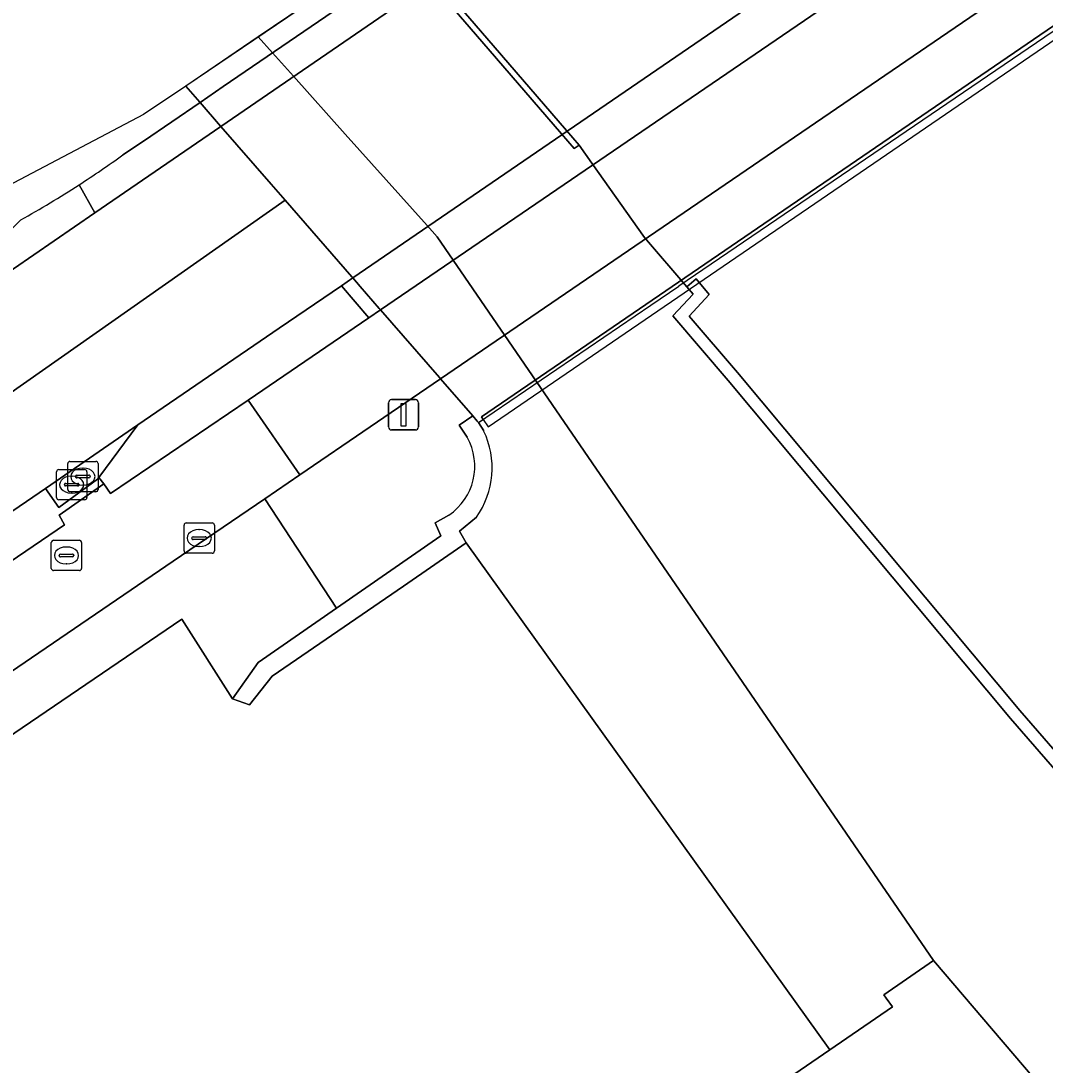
# Model space of a CAD drawing. Extents: x 157692 to 159674, y 381452 to 383291.
# Drawn here: x 157917.03 to 157950.88, y 383151.29 to 383185.78 of the extents above; entities that cross this region are included whole.
import ezdxf

# ---------------------------------------------------------------- set-up
doc = ezdxf.new("R2010")
doc.units = 0
for name, color, linetype in [('IMGEO_Berm_gesloten', 7, 'Continuous'), ('IMGEO_Berm_groen', 7, 'Continuous'), ('IMGEO_Berm_open', 7, 'Continuous'), ('IMGEO_Dek', 7, 'Continuous'), ('IMGEO_Erf', 7, 'Continuous'), ('IMGEO_Fietspad_open', 7, 'Continuous'), ('IMGEO_Groenvoorziening', 7, 'Continuous'), ('IMGEO_Hek', 7, 'Continuous'), ('IMGEO_Kademuur', 7, 'Continuous'), ('IMGEO_Kolk', 7, 'Continuous'), ('IMGEO_Lichtmast', 7, 'Continuous'), ('IMGEO_Muur', 7, 'Continuous'), ('IMGEO_OVBaan_gesloten', 7, 'Continuous'), ('IMGEO_Pand', 7, 'Continuous'), ('IMGEO_Rijbaan_regionaal_gesloten', 7, 'Continuous'), ('IMGEO_Rioolput', 7, 'Continuous'), ('IMGEO_Terreindeel_gesloten', 7, 'Continuous'), ('IMGEO_Verkeerseiland_gesloten', 7, 'Continuous'), ('IMGEO_Voetpad_open', 7, 'Continuous'), ('IMGEO_Waterloop', 7, 'Continuous')]:
    doc.layers.add(name, color=color, linetype=linetype)

msp = doc.modelspace()

# ---------------------------------------------------------------- linework, layer by layer
at = {"layer": 'IMGEO_Berm_gesloten'}
for points in [[(157954.35, 383203.346), (157953.735, 383204.043), (157953.7, 383204.082), (157941.516, 383195.753), (157938.564, 383193.735), (157923.72, 383183.608), (157922.95, 383183.083), (157923.628, 383182.304), (157923.637, 383182.293), (157936.812, 383191.327)], [(157959.717, 383197.256), (157959.671, 383197.308), (157959.189, 383197.855), (157958.789, 383198.31), (157958.766, 383198.336), (157927.995, 383177.288), (157928.241, 383177.006), (157928.875, 383176.279), (157928.915, 383176.233)]]:
    msp.add_lwpolyline(points, close=True, dxfattribs=at)
for points in [[(157923.637, 383182.293), (157923.628, 383182.304), (157922.95, 383183.083), (157921.084, 383181.81), (157920.399, 383181.349)], [(157918.951, 383180.364), (157919.475, 383179.439), (157923.637, 383182.293)], [(157919.475, 383179.439), (157918.951, 383180.364)], [(157917.03, 383179.204), (157915.403, 383177.581), (157914.314, 383176.981), (157914.76, 383176.206), (157919.475, 383179.439)]]:
    msp.add_lwpolyline(points, dxfattribs=at)
for centre, radius, start, end in [((157898.95, 383211.323), 36.858, 302.8641, 305.5868), ((157898.815, 383211.539), 37.113, 299.3933, 302.8583)]:
    msp.add_arc(centre, radius, start, end, dxfattribs=at)
at = {"layer": 'IMGEO_Berm_groen'}
msp.add_lwpolyline([(157868.148, 383134.571), (157871.623, 383137.076), (157875.4, 383139.766), (157888.982, 383149.073), (157918.475, 383169.138), (157918.298, 383169.449), (157919.766, 383170.483), (157919.61, 383170.702), (157919.566, 383170.643), (157918.281, 383169.711), (157917.849, 383170.332), (157909.919, 383164.924), (157899.144, 383157.59), (157888.236, 383150.083), (157875.124, 383141.177), (157852.16, 383125.389), (157836.706, 383115.213), (157819.06, 383104.781), (157816.537, 383103.523)], dxfattribs=at)
at = {"layer": 'IMGEO_Berm_open'}
msp.add_lwpolyline([(157928.241, 383177.006), (157927.995, 383177.288), (157927.62, 383177.032), (157928.531, 383175.97), (157928.915, 383176.233), (157928.875, 383176.279)], close=True, dxfattribs=at)
at = {"layer": 'IMGEO_Dek'}
msp.add_lwpolyline([(157953.334, 383204.497), (157938.216, 383194.271), (157922.478, 383183.625), (157922.943, 383183.091), (157922.95, 383183.083), (157923.628, 383182.304), (157923.637, 383182.293), (157925.3, 383180.384), (157927.965, 383177.323), (157927.995, 383177.288), (157928.241, 383177.006), (157928.875, 383176.279), (157928.915, 383176.233), (157930.859, 383174.001), (157930.898, 383173.956), (157931.963, 383172.733), (157932.111, 383172.563), (157932.156, 383172.511), (157932.305, 383172.613), (157932.472, 383172.373), (157963.114, 383193.316)], dxfattribs=at)
at = {"layer": 'IMGEO_Erf'}
msp.add_lwpolyline([(157952.216, 383131.462), (157947.27, 383128.056), (157946.918, 383128.57), (157947.573, 383129.027), (157946.611, 383130.381), (157945.965, 383129.934), (157944.522, 383132.032), (157949.46, 383135.444), (157947.916, 383137.497), (157947.577, 383137.948), (157921.269, 383119.927), (157913.595, 383131.131), (157943.757, 383151.791), (157931.742, 383168.536), (157929.669, 383167.113), (157925.334, 383164.138), (157924.585, 383163.184), (157924.027, 383163.392), (157922.349, 383166.022), (157899.959, 383150.789), (157894.981, 383147.345), (157895.066, 383147.254), (157880.392, 383137.203)], dxfattribs=at)
at = {"layer": 'IMGEO_Fietspad_open'}
for points in [[(157961.719, 383194.985), (157961.681, 383195.028), (157959.717, 383197.256), (157928.915, 383176.233), (157930.859, 383174.001), (157930.898, 383173.956), (157947.656, 383185.39)], [(157928.915, 383176.233), (157928.531, 383175.97), (157924.545, 383173.25), (157926.246, 383170.782), (157930.898, 383173.956), (157930.859, 383174.001)]]:
    msp.add_lwpolyline(points, close=True, dxfattribs=at)
msp.add_lwpolyline([(157879.23, 383138.78), (157890.766, 383146.6), (157922.064, 383167.929), (157925.087, 383169.992), (157926.246, 383170.782), (157924.545, 383173.25), (157919.995, 383170.164), (157919.766, 383170.483), (157918.298, 383169.449), (157918.475, 383169.138), (157888.982, 383149.073), (157875.4, 383139.766), (157871.623, 383137.076), (157868.148, 383134.571)], dxfattribs=at)
at = {"layer": 'IMGEO_Groenvoorziening'}
for points in [[(157953.46, 383158.454), (157949.734, 383162.738), (157940.401, 383173.902), (157938.576, 383176.039), (157939.242, 383176.752), (157939.035, 383176.999), (157937.638, 383178.625), (157935.899, 383181.075), (157935.475, 383181.673), (157935.311, 383181.568), (157934.899, 383182.046), (157932.266, 383185.099), (157930.577, 383187.057), (157929.912, 383187.828), (157929.462, 383188.35), (157924.873, 383185.246), (157925.345, 383184.719), (157926.034, 383183.95), (157927.746, 383182.04), (157930.453, 383179.018), (157930.785, 383178.648), (157947.191, 383154.744), (157956.713, 383143.577)], [(157924.873, 383185.246), (157922.478, 383183.625), (157922.943, 383183.091), (157922.95, 383183.083), (157923.628, 383182.304), (157923.637, 383182.293), (157925.3, 383180.384), (157925.761, 383179.854), (157927.965, 383177.323), (157927.995, 383177.288), (157928.241, 383177.006), (157928.875, 383176.279), (157928.915, 383176.233), (157930.859, 383174.001), (157930.898, 383173.956), (157931.963, 383172.733), (157932.111, 383172.563), (157932.156, 383172.511), (157932.323, 383172.239)], [(157932.081, 383169.383), (157931.526, 383168.928), (157931.742, 383168.536), (157943.757, 383151.791), (157945.831, 383153.212), (157945.625, 383153.502), (157945.546, 383153.613), (157947.191, 383154.744), (157930.785, 383178.648), (157930.453, 383179.018), (157927.746, 383182.04), (157926.034, 383183.95), (157925.345, 383184.719), (157924.873, 383185.246)]]:
    msp.add_lwpolyline(points, dxfattribs=at)
msp.add_arc((157929.783, 383171.016), 2.819, 324.606, 25.7074, dxfattribs=at)
at = {"layer": 'IMGEO_Hek'}
for points in [[(157956.237, 383188.911), (157938.777, 383177.02)], [(157937.848, 383176.387), (157938.777, 383177.02)], [(157932.156, 383172.511), (157937.848, 383176.387)]]:
    msp.add_lwpolyline(points, dxfattribs=at)
at = {"layer": 'IMGEO_Kademuur'}
for points in [[(157929.625, 383188.459), (157929.462, 383188.35), (157929.912, 383187.828), (157930.577, 383187.057), (157932.266, 383185.099), (157934.899, 383182.046), (157935.311, 383181.568), (157935.475, 383181.673), (157935.06, 383182.155), (157932.428, 383185.208), (157930.739, 383187.167), (157930.074, 383187.938)], [(157979.9, 383128.324), (157970.488, 383139.302), (157966.663, 383143.742), (157953.763, 383158.716), (157950.038, 383162.998), (157940.706, 383174.16), (157939.113, 383176.027), (157939.775, 383176.737), (157939.342, 383177.256), (157939.035, 383176.999), (157939.242, 383176.752), (157938.576, 383176.039), (157940.401, 383173.902), (157949.734, 383162.738), (157953.46, 383158.454), (157966.305, 383143.515), (157970.17, 383139.029), (157979.583, 383128.048), (157989.996, 383116.31), (157990.31, 383116.589)]]:
    msp.add_lwpolyline(points, close=True, dxfattribs=at)
at = {"layer": 'IMGEO_Kolk'}
for p, q in [((157918.653, 383171.228), (157919.505, 383171.228)), ((157918.21, 383170.034), (157918.21, 383170.886)), ((157918.285, 383170.96), (157919.137, 383170.96)), ((157918.578, 383170.302), (157918.578, 383171.154)), ((157919.066, 383171.008), (157919.091, 383171.008)), ((157919.211, 383170.886), (157919.211, 383170.034)), ((157919.579, 383171.154), (157919.579, 383170.302)), ((157918.698, 383170.74), (157918.723, 383170.74)), ((157918.837, 383170.722), (157918.837, 383170.734)), ((157919.275, 383170.685), (157918.877, 383170.685)), ((157918.88, 383170.771), (157919.278, 383170.771)), ((157919.321, 383170.734), (157919.321, 383170.722)), ((157918.469, 383170.454), (157918.469, 383170.466)), ((157918.907, 383170.417), (157918.509, 383170.417)), ((157918.512, 383170.503), (157918.91, 383170.503)), ((157919.505, 383170.228), (157918.653, 383170.228)), ((157918.721, 383170.18), (157918.696, 383170.18)), ((157918.953, 383170.466), (157918.953, 383170.454)), ((157919.089, 383170.448), (157919.064, 383170.448)), ((157919.137, 383169.96), (157918.285, 383169.96)), ((157922.497, 383169.196), (157923.349, 383169.196)), ((157922.422, 383168.27), (157922.422, 383169.122)), ((157922.91, 383168.976), (157922.935, 383168.976)), ((157923.423, 383169.122), (157923.423, 383168.27)), ((157922.681, 383168.69), (157922.681, 383168.702)), ((157923.119, 383168.653), (157922.721, 383168.653)), ((157922.724, 383168.739), (157923.122, 383168.739)), ((157923.165, 383168.702), (157923.165, 383168.69)), ((157923.349, 383168.196), (157922.497, 383168.196)), ((157922.933, 383168.416), (157922.908, 383168.416))]:
    msp.add_line(p, q, dxfattribs=at)
for points in [[(157918.653, 383171.228), (157919.505, 383171.228)], [(157918.21, 383170.034), (157918.21, 383170.886)], [(157918.285, 383170.96), (157919.137, 383170.96)], [(157918.578, 383170.302), (157918.578, 383171.154)], [(157919.211, 383170.886), (157919.211, 383170.034)], [(157919.579, 383171.154), (157919.579, 383170.302)], [(157919.505, 383170.228), (157918.653, 383170.228)], [(157919.137, 383169.96), (157918.285, 383169.96)], [(157922.497, 383169.196), (157923.349, 383169.196)], [(157922.422, 383168.27), (157922.422, 383169.122)], [(157923.423, 383169.122), (157923.423, 383168.27)], [(157923.349, 383168.196), (157922.497, 383168.196)]]:
    msp.add_lwpolyline(points, dxfattribs=at)
for centre, radius, start, end in [((157918.655, 383171.152), 0.0765, 91.552, 178.448), ((157918.655, 383171.152), 0.0765, 91.552, 178.448), ((157919.503, 383171.152), 0.0765, 1.552, 88.448), ((157919.503, 383171.152), 0.0765, 1.552, 88.448), ((157918.287, 383170.884), 0.0765, 91.552, 178.448), ((157918.287, 383170.884), 0.0765, 91.552, 178.448), ((157919.135, 383170.884), 0.0765, 1.552, 88.448), ((157919.135, 383170.884), 0.0765, 1.552, 88.448), ((157918.877, 383170.731), 0.0403, 85.8775, 175.7526), ((157918.874, 383170.721), 0.0366, 178.938, 274.7102), ((157919.278, 383170.728), 0.043, 264.8664, 352.4533), ((157919.282, 383170.733), 0.0386, 1.7309, 96.639), ((157918.509, 383170.463), 0.0403, 85.8775, 175.7526), ((157918.506, 383170.453), 0.0366, 178.938, 274.7102), ((157918.655, 383170.304), 0.0765, 181.552, 268.448), ((157918.655, 383170.304), 0.0765, 181.552, 268.448), ((157918.91, 383170.46), 0.043, 264.8664, 352.4533), ((157918.914, 383170.465), 0.0386, 1.7309, 96.639), ((157919.503, 383170.304), 0.0765, 271.552, 358.448), ((157919.503, 383170.304), 0.0765, 271.552, 358.448), ((157918.287, 383170.036), 0.0765, 181.552, 268.448), ((157918.287, 383170.036), 0.0765, 181.552, 268.448), ((157919.135, 383170.036), 0.0765, 271.552, 358.448), ((157919.135, 383170.036), 0.0765, 271.552, 358.448), ((157922.499, 383169.12), 0.0765, 91.552, 178.448), ((157922.499, 383169.12), 0.0765, 91.552, 178.448), ((157923.347, 383169.12), 0.0765, 1.552, 88.448), ((157923.347, 383169.12), 0.0765, 1.552, 88.448), ((157922.721, 383168.699), 0.0403, 85.8775, 175.7526), ((157922.718, 383168.689), 0.0366, 178.938, 274.7102), ((157923.122, 383168.696), 0.043, 264.8664, 352.4533), ((157923.126, 383168.701), 0.0386, 1.7309, 96.639), ((157922.499, 383168.272), 0.0765, 181.552, 268.448), ((157922.499, 383168.272), 0.0765, 181.552, 268.448), ((157923.347, 383168.272), 0.0765, 271.552, 358.448), ((157923.347, 383168.272), 0.0765, 271.552, 358.448)]:
    msp.add_arc(centre, radius, start, end, dxfattribs=at)
for centre, major_axis, ratio, start_param, end_param in [((157919.065, 383170.728), (-0.387, 0.002), 0.722429, 4.712389, 7.853982), ((157919.09, 383170.728), (-0.39, 0.002), 0.717154, 1.570796, 4.712389), ((157918.697, 383170.46), (-0.387, 0.002), 0.722429, 4.712389, 7.853982), ((157918.722, 383170.46), (-0.39, 0.002), 0.717154, 1.570796, 4.712389), ((157922.909, 383168.696), (-0.387, 0.002), 0.722429, 4.712389, 7.853982), ((157922.934, 383168.696), (-0.39, 0.002), 0.717154, 1.570796, 4.712389)]:
    msp.add_ellipse(centre, major_axis=major_axis, ratio=ratio, start_param=start_param, end_param=end_param, dxfattribs=at)
at = {"layer": 'IMGEO_Lichtmast'}
for p, q in [((157929.277, 383173.268), (157930.067, 383173.268)), ((157930.067, 383173.268), (157929.277, 383173.268)), ((157929.177, 383172.368), (157929.177, 383173.168)), ((157929.177, 383173.168), (157929.177, 383172.368)), ((157930.167, 383173.168), (157930.167, 383172.368)), ((157930.167, 383172.368), (157930.167, 383173.168)), ((157930.067, 383172.268), (157929.277, 383172.268)), ((157929.277, 383172.268), (157930.067, 383172.268))]:
    msp.add_line(p, q, dxfattribs=at)
msp.add_lwpolyline([(157929.597, 383173.143), (157929.747, 383173.143), (157929.747, 383172.393), (157929.597, 383172.393), (157929.597, 383173.143)], dxfattribs=at)
for centre, start, end in [((157929.277, 383173.168), 90, 180), ((157929.277, 383173.168), 90, 180), ((157930.067, 383173.168), 0, 90), ((157930.067, 383173.168), 360, 90), ((157929.277, 383172.368), 180, 270), ((157929.277, 383172.368), 180, 270), ((157930.067, 383172.368), 270, 0), ((157930.067, 383172.368), 270, 0)]:
    msp.add_arc(centre, 0.1, start, end, dxfattribs=at)
at = {"layer": 'IMGEO_Muur'}
for points in [[(157932.323, 383172.239), (157932.156, 383172.511), (157932.111, 383172.563), (157931.963, 383172.733), (157931.515, 383172.428), (157931.78, 383172.025)], [(157931.172, 383169.452), (157930.719, 383169.197), (157930.905, 383168.765), (157927.459, 383166.378), (157924.869, 383164.583), (157924.027, 383163.392), (157924.585, 383163.184), (157925.334, 383164.138), (157929.669, 383167.113)], [(157929.669, 383167.113), (157931.742, 383168.536), (157931.526, 383168.928), (157932.081, 383169.383)]]:
    msp.add_lwpolyline(points, dxfattribs=at)
for centre, radius, start, end in [((157929.783, 383171.016), 2.819, 324.606, 25.7074), ((157930.078, 383171.069), 1.952, 304.0749, 29.3348)]:
    msp.add_arc(centre, radius, start, end, dxfattribs=at)
at = {"layer": 'IMGEO_OVBaan_gesloten'}
msp.add_lwpolyline([(157922.478, 383183.625), (157922.943, 383183.091), (157922.95, 383183.083), (157923.72, 383183.608), (157938.564, 383193.735), (157941.516, 383195.753), (157953.7, 383204.082), (157953.334, 383204.497), (157938.216, 383194.271)], close=True, dxfattribs=at)
msp.add_lwpolyline([(157920.399, 383181.349), (157921.084, 383181.81), (157922.95, 383183.083), (157922.943, 383183.091), (157922.478, 383183.625), (157921.085, 383182.683), (157886.262, 383164.355), (157837.838, 383131.51), (157801.183, 383109.138)], dxfattribs=at)
for centre, radius, start, end in [((157898.95, 383211.323), 36.858, 302.8641, 305.5868), ((157898.815, 383211.539), 37.113, 299.3933, 302.8583)]:
    msp.add_arc(centre, radius, start, end, dxfattribs=at)
at = {"layer": 'IMGEO_Pand'}
msp.add_lwpolyline([(157956.713, 383143.577), (157947.191, 383154.744), (157945.546, 383153.613), (157945.625, 383153.502), (157945.831, 383153.212), (157943.757, 383151.791), (157913.595, 383131.131), (157921.269, 383119.927), (157947.577, 383137.948), (157947.916, 383137.497), (157949.46, 383135.444), (157944.522, 383132.032), (157945.965, 383129.934), (157946.611, 383130.381), (157947.573, 383129.027), (157946.918, 383128.57), (157947.27, 383128.056), (157952.216, 383131.462)], dxfattribs=at)
at = {"layer": 'IMGEO_Rijbaan_regionaal_gesloten'}
msp.add_lwpolyline([(157958.766, 383198.336), (157956.172, 383201.278), (157954.367, 383203.326), (157954.35, 383203.346), (157936.812, 383191.327), (157923.637, 383182.293), (157925.3, 383180.384), (157927.965, 383177.323), (157927.995, 383177.288)], close=True, dxfattribs=at)
for points in [[(157925.761, 383179.854), (157925.3, 383180.384), (157923.637, 383182.293), (157919.475, 383179.439), (157914.76, 383176.206), (157914.59, 383176.09), (157900.606, 383166.449), (157900.57, 383166.424), (157892.374, 383160.804), (157892.321, 383160.768), (157877.475, 383150.647), (157853.501, 383134.209), (157839.942, 383125.05), (157839.386, 383124.675)], [(157811.757, 383108.25), (157804.354, 383104.369), (157807.063, 383101.955), (157825.546, 383112.284), (157834.635, 383117.867), (157846.237, 383125.439), (157866.943, 383139.561), (157876.58, 383146.133), (157890.957, 383155.939), (157904.65, 383165.278), (157916.603, 383173.43), (157925.761, 383179.854)], [(157852.16, 383125.389), (157875.124, 383141.177), (157888.236, 383150.083), (157899.144, 383157.59), (157909.919, 383164.924), (157917.849, 383170.332), (157920.898, 383172.432), (157925.565, 383175.626), (157927.62, 383177.032), (157927.995, 383177.288), (157927.965, 383177.323), (157925.761, 383179.854), (157916.603, 383173.43), (157904.65, 383165.278), (157890.957, 383155.939), (157876.58, 383146.133), (157866.943, 383139.561), (157846.237, 383125.439), (157834.635, 383117.867), (157825.546, 383112.284), (157807.063, 383101.955), (157810.854, 383098.576), (157811.918, 383099.75)]]:
    msp.add_lwpolyline(points, dxfattribs=at)
at = {"layer": 'IMGEO_Rioolput'}
for p, q in [((157918.036, 383167.696), (157918.036, 383168.548)), ((157918.111, 383168.622), (157918.963, 383168.622)), ((157919.037, 383168.548), (157919.037, 383167.696)), ((157918.295, 383168.116), (157918.295, 383168.128)), ((157918.338, 383168.165), (157918.736, 383168.165)), ((157918.524, 383168.402), (157918.549, 383168.402)), ((157918.779, 383168.128), (157918.779, 383168.116)), ((157918.733, 383168.079), (157918.335, 383168.079)), ((157918.547, 383167.842), (157918.522, 383167.842)), ((157918.963, 383167.622), (157918.111, 383167.622))]:
    msp.add_line(p, q, dxfattribs=at)
for points in [[(157918.036, 383167.696), (157918.036, 383168.548)], [(157918.111, 383168.622), (157918.963, 383168.622)], [(157919.037, 383168.548), (157919.037, 383167.696)], [(157918.963, 383167.622), (157918.111, 383167.622)]]:
    msp.add_lwpolyline(points, dxfattribs=at)
for centre, radius, start, end in [((157918.113, 383168.546), 0.0765, 91.552, 178.448), ((157918.113, 383168.546), 0.0765, 91.552, 178.448), ((157918.961, 383168.546), 0.0765, 1.552, 88.448), ((157918.961, 383168.546), 0.0765, 1.552, 88.448), ((157918.335, 383168.125), 0.0403, 85.8775, 175.7526), ((157918.332, 383168.115), 0.0366, 178.938, 274.7102), ((157918.736, 383168.122), 0.043, 264.8664, 352.4533), ((157918.74, 383168.127), 0.0386, 1.7309, 96.639), ((157918.113, 383167.698), 0.0765, 181.552, 268.448), ((157918.113, 383167.698), 0.0765, 181.552, 268.448), ((157918.961, 383167.698), 0.0765, 271.552, 358.448), ((157918.961, 383167.698), 0.0765, 271.552, 358.448)]:
    msp.add_arc(centre, radius, start, end, dxfattribs=at)
for centre, major_axis, ratio, start_param, end_param in [((157918.523, 383168.122), (-0.387, 0.002), 0.722429, 4.712389, 7.853982), ((157918.548, 383168.122), (-0.39, 0.002), 0.717154, 1.570796, 4.712389)]:
    msp.add_ellipse(centre, major_axis=major_axis, ratio=ratio, start_param=start_param, end_param=end_param, dxfattribs=at)
at = {"layer": 'IMGEO_Terreindeel_gesloten'}
msp.add_lwpolyline([(157963.114, 383193.316), (157962.981, 383193.504), (157962.888, 383193.636), (157932.247, 383172.696), (157932.305, 383172.613), (157932.472, 383172.373)], close=True, dxfattribs=at)
at = {"layer": 'IMGEO_Verkeerseiland_gesloten'}
msp.add_lwpolyline([(157928.531, 383175.97), (157927.62, 383177.032), (157925.565, 383175.626), (157920.898, 383172.432), (157919.61, 383170.702), (157919.766, 383170.483), (157919.995, 383170.164), (157924.545, 383173.25)], close=True, dxfattribs=at)
at = {"layer": 'IMGEO_Voetpad_open'}
for points in [[(157962.981, 383193.504), (157962.989, 383193.51), (157962.807, 383193.751), (157961.719, 383194.985), (157947.656, 383185.39), (157930.898, 383173.956), (157931.963, 383172.733), (157932.111, 383172.563), (157932.156, 383172.511), (157932.305, 383172.613), (157932.247, 383172.696), (157962.888, 383193.636)], [(157920.898, 383172.432), (157917.849, 383170.332), (157918.281, 383169.711), (157919.566, 383170.643), (157919.61, 383170.702)]]:
    msp.add_lwpolyline(points, close=True, dxfattribs=at)
for points in [[(157931.78, 383172.025), (157931.515, 383172.428), (157931.963, 383172.733), (157930.898, 383173.956), (157926.246, 383170.782), (157925.087, 383169.992), (157927.459, 383166.378), (157930.905, 383168.765), (157930.719, 383169.197), (157931.172, 383169.452)], [(157899.959, 383150.789), (157922.349, 383166.022), (157924.027, 383163.392), (157924.869, 383164.583), (157927.459, 383166.378), (157925.087, 383169.992), (157922.064, 383167.929), (157890.766, 383146.6), (157879.23, 383138.78)]]:
    msp.add_lwpolyline(points, dxfattribs=at)
msp.add_arc((157930.078, 383171.069), 1.952, 304.0749, 29.3348, dxfattribs=at)
at = {"layer": 'IMGEO_Waterloop'}
msp.add_lwpolyline([(157946.4, 383199.807), (157938.216, 383194.271), (157929.625, 383188.459), (157930.074, 383187.938), (157930.739, 383187.167), (157932.428, 383185.208), (157935.06, 383182.155), (157935.475, 383181.673), (157935.899, 383181.075), (157937.638, 383178.625), (157939.035, 383176.999), (157939.342, 383177.256), (157939.775, 383176.737), (157939.113, 383176.027), (157940.706, 383174.16), (157950.038, 383162.998), (157953.763, 383158.716)], dxfattribs=at)

doc.saveas('drawing.dxf')
